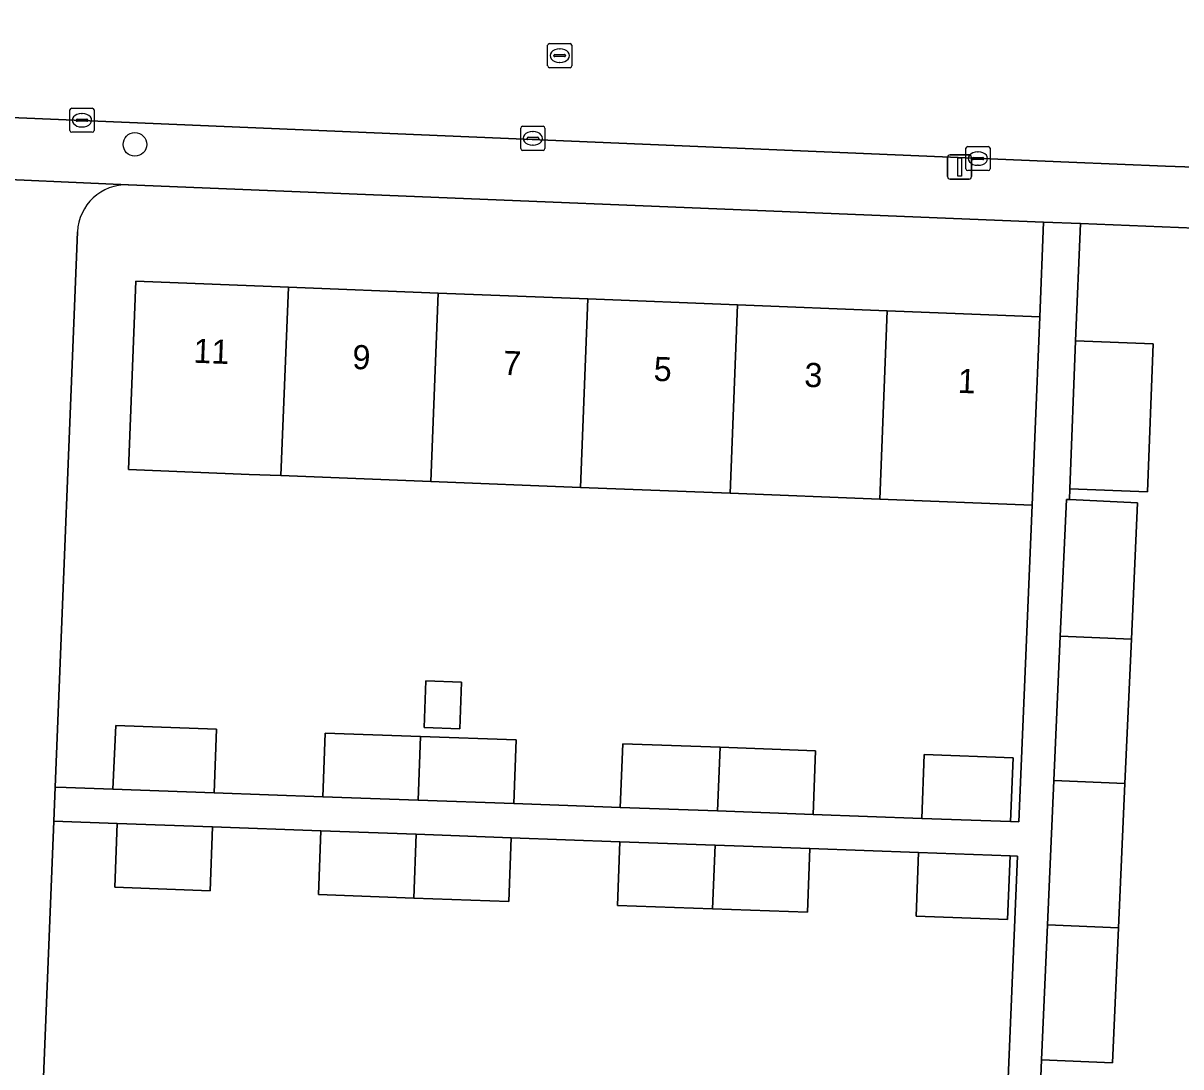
# Model space of a CAD drawing. Extents: x 160732 to 162107, y 387428 to 388479.
# Drawn here: x 161698.74 to 161746.7, y 387769.42 to 387812.66 of the extents above; entities that cross this region are included whole.
import ezdxf

# ---------------------------------------------------------------- set-up
doc = ezdxf.new("R2010")
doc.units = 0
for name, color, linetype in [('IMGEO_Boom', 7, 'Continuous'), ('IMGEO_Erf', 7, 'Continuous'), ('IMGEO_Kolk', 7, 'Continuous'), ('IMGEO_Lichtmast', 7, 'Continuous'), ('IMGEO_Pand', 7, 'Continuous'), ('IMGEO_Pand_nummerreeks', 7, 'Continuous'), ('IMGEO_Rijbaan_lokaal_open', 7, 'Continuous'), ('IMGEO_Rioolput', 7, 'Continuous'), ('IMGEO_Voetpad_open', 7, 'Continuous')]:
    doc.layers.add(name, color=color, linetype=linetype)

msp = doc.modelspace()

# ---------------------------------------------------------------- linework, layer by layer
at = {"layer": 'IMGEO_Boom'}
msp.add_circle((161703.37, 387807.64), 0.489, dxfattribs=at)
at = {"layer": 'IMGEO_Erf'}
for points in [[(161740.542, 387792.692), (161734.223, 387792.941), (161728.023, 387793.185), (161721.822, 387793.429), (161715.622, 387793.674), (161709.421, 387793.918), (161708.097, 387793.97), (161703.1, 387794.167), (161703.408, 387801.975), (161709.729, 387801.726), (161715.929, 387801.481), (161722.13, 387801.237), (161728.33, 387800.993), (161734.531, 387800.748), (161740.85, 387800.499), (161741.009, 387804.422), (161703.103, 387805.963)], [(161763.455, 387803.55), (161760.804, 387803.617), (161742.537, 387804.36), (161742.34, 387799.503), (161745.553, 387799.377), (161745.31, 387793.243), (161742.097, 387793.369), (161742.079, 387792.922), (161744.899, 387792.796), (161744.647, 387787.142), (161744.381, 387781.165), (161744.116, 387775.187), (161743.867, 387769.589), (161740.925, 387769.72), (161740.174, 387751.01), (161761.233, 387750.165)], [(161700.991, 387804.015), (161700.063, 387781.016), (161700.524, 387780.997), (161702.462, 387780.927), (161702.58, 387783.567), (161706.755, 387783.416), (161706.66, 387780.776), (161711.158, 387780.613), (161711.253, 387783.254), (161715.207, 387783.112), (161719.157, 387782.969), (161719.062, 387780.328), (161721.302, 387780.247), (161723.474, 387780.169), (161723.577, 387782.81), (161727.609, 387782.664), (161731.56, 387782.522), (161731.465, 387779.881), (161735.962, 387779.719), (161736.058, 387782.36), (161739.757, 387782.226), (161739.639, 387779.586), (161739.99, 387779.571), (161740.542, 387792.692)], [(161739.377, 387765.011), (161739.93, 387778.157), (161739.63, 387778.17), (161739.512, 387775.53), (161735.735, 387775.666), (161735.83, 387778.307), (161731.333, 387778.469), (161731.237, 387775.828), (161727.297, 387775.97), (161723.357, 387776.112), (161723.452, 387778.753), (161718.955, 387778.915), (161718.859, 387776.274), (161714.92, 387776.417), (161710.98, 387776.559), (161711.075, 387779.2), (161706.578, 387779.362), (161706.482, 387776.721), (161702.535, 387776.864), (161702.63, 387779.505), (161700.006, 387779.602), (161699.012, 387754.972), (161698.935, 387753.985)]]:
    msp.add_lwpolyline(points, dxfattribs=at)
msp.add_lwpolyline([(161716.827, 387783.43), (161715.353, 387783.483), (161715.423, 387785.412), (161716.897, 387785.359)], close=True, dxfattribs=at)
msp.add_arc((161703.022, 387803.931), 2.033, 87.7278, 177.6458, dxfattribs=at)
at = {"layer": 'IMGEO_Kolk'}
for p, q in [((161700.751, 387809.141), (161701.603, 387809.141)), ((161700.676, 387808.215), (161700.676, 387809.067)), ((161700.935, 387808.635), (161700.935, 387808.647)), ((161700.978, 387808.684), (161701.376, 387808.684)), ((161701.164, 387808.921), (161701.189, 387808.921)), ((161701.419, 387808.647), (161701.419, 387808.635)), ((161701.677, 387809.067), (161701.677, 387808.215)), ((161701.373, 387808.598), (161700.975, 387808.598)), ((161701.187, 387808.361), (161701.162, 387808.361)), ((161719.354, 387807.465), (161719.354, 387808.317)), ((161719.429, 387808.391), (161720.281, 387808.391)), ((161719.842, 387808.171), (161719.867, 387808.171)), ((161720.355, 387808.317), (161720.355, 387807.465)), ((161701.603, 387808.141), (161700.751, 387808.141)), ((161719.613, 387807.885), (161719.613, 387807.897)), ((161720.051, 387807.848), (161719.653, 387807.848)), ((161719.656, 387807.934), (161720.054, 387807.934)), ((161720.097, 387807.897), (161720.097, 387807.885)), ((161720.281, 387807.391), (161719.429, 387807.391)), ((161719.865, 387807.611), (161719.84, 387807.611)), ((161737.792, 387806.627), (161737.792, 387807.479)), ((161737.867, 387807.553), (161738.719, 387807.553)), ((161738.28, 387807.333), (161738.305, 387807.333)), ((161738.793, 387807.479), (161738.793, 387806.627)), ((161738.051, 387807.047), (161738.051, 387807.059)), ((161738.489, 387807.01), (161738.091, 387807.01)), ((161738.094, 387807.096), (161738.492, 387807.096)), ((161738.303, 387806.773), (161738.278, 387806.773)), ((161738.535, 387807.059), (161738.535, 387807.047)), ((161738.719, 387806.553), (161737.867, 387806.553))]:
    msp.add_line(p, q, dxfattribs=at)
for points in [[(161700.751, 387809.141), (161701.603, 387809.141)], [(161700.676, 387808.215), (161700.676, 387809.067)], [(161701.677, 387809.067), (161701.677, 387808.215)], [(161719.354, 387807.465), (161719.354, 387808.317)], [(161719.429, 387808.391), (161720.281, 387808.391)], [(161720.355, 387808.317), (161720.355, 387807.465)], [(161701.603, 387808.141), (161700.751, 387808.141)], [(161720.281, 387807.391), (161719.429, 387807.391)], [(161737.792, 387806.627), (161737.792, 387807.479)], [(161737.867, 387807.553), (161738.719, 387807.553)], [(161738.793, 387807.479), (161738.793, 387806.627)], [(161738.719, 387806.553), (161737.867, 387806.553)]]:
    msp.add_lwpolyline(points, dxfattribs=at)
for centre, radius, start, end in [((161700.753, 387809.065), 0.0765, 91.552, 178.448), ((161700.753, 387809.065), 0.0765, 91.552, 178.448), ((161701.601, 387809.065), 0.0765, 1.552, 88.448), ((161701.601, 387809.065), 0.0765, 1.552, 88.448), ((161700.975, 387808.644), 0.0403, 85.8775, 175.7526), ((161700.972, 387808.634), 0.0366, 178.938, 274.7102), ((161701.376, 387808.641), 0.043, 264.8664, 352.4533), ((161701.38, 387808.646), 0.0386, 1.7309, 96.639), ((161700.753, 387808.217), 0.0765, 181.552, 268.448), ((161700.753, 387808.217), 0.0765, 181.552, 268.448), ((161701.601, 387808.217), 0.0765, 271.552, 358.448), ((161701.601, 387808.217), 0.0765, 271.552, 358.448), ((161719.431, 387808.315), 0.0765, 91.552, 178.448), ((161719.431, 387808.315), 0.0765, 91.552, 178.448), ((161720.279, 387808.315), 0.0765, 1.552, 88.448), ((161720.279, 387808.315), 0.0765, 1.552, 88.448), ((161719.653, 387807.894), 0.0403, 85.8775, 175.7526), ((161719.65, 387807.884), 0.0366, 178.938, 274.7102), ((161720.054, 387807.891), 0.043, 264.8664, 352.4533), ((161720.058, 387807.896), 0.0386, 1.7309, 96.639), ((161719.431, 387807.467), 0.0765, 181.552, 268.448), ((161719.431, 387807.467), 0.0765, 181.552, 268.448), ((161720.279, 387807.467), 0.0765, 271.552, 358.448), ((161720.279, 387807.467), 0.0765, 271.552, 358.448), ((161737.869, 387807.477), 0.0765, 91.552, 178.448), ((161737.869, 387807.477), 0.0765, 91.552, 178.448), ((161738.717, 387807.477), 0.0765, 1.552, 88.448), ((161738.717, 387807.477), 0.0765, 1.552, 88.448), ((161738.091, 387807.056), 0.0403, 85.8775, 175.7526), ((161738.088, 387807.046), 0.0366, 178.938, 274.7102), ((161738.492, 387807.053), 0.043, 264.8664, 352.4533), ((161738.496, 387807.058), 0.0386, 1.7309, 96.639), ((161737.869, 387806.629), 0.0765, 181.552, 268.448), ((161737.869, 387806.629), 0.0765, 181.552, 268.448), ((161738.717, 387806.629), 0.0765, 271.552, 358.448), ((161738.717, 387806.629), 0.0765, 271.552, 358.448)]:
    msp.add_arc(centre, radius, start, end, dxfattribs=at)
for centre, major_axis, ratio, start_param, end_param in [((161701.163, 387808.641), (-0.387, 0.002), 0.722429, 4.712389, 7.853982), ((161701.188, 387808.641), (-0.39, 0.002), 0.717154, 1.570796, 4.712389), ((161719.841, 387807.891), (-0.387, 0.002), 0.722429, 4.712389, 7.853982), ((161719.866, 387807.891), (-0.39, 0.002), 0.717154, 1.570796, 4.712389), ((161738.279, 387807.053), (-0.387, 0.002), 0.722429, 4.712389, 7.853982), ((161738.304, 387807.053), (-0.39, 0.002), 0.717154, 1.570796, 4.712389)]:
    msp.add_ellipse(centre, major_axis=major_axis, ratio=ratio, start_param=start_param, end_param=end_param, dxfattribs=at)
at = {"layer": 'IMGEO_Lichtmast'}
for p, q in [((161737.136, 387807.204), (161737.926, 387807.204)), ((161737.926, 387807.204), (161737.136, 387807.204)), ((161737.036, 387806.304), (161737.036, 387807.104)), ((161737.036, 387807.104), (161737.036, 387806.304)), ((161738.026, 387807.104), (161738.026, 387806.304)), ((161738.026, 387806.304), (161738.026, 387807.104)), ((161737.926, 387806.204), (161737.136, 387806.204)), ((161737.136, 387806.204), (161737.926, 387806.204))]:
    msp.add_line(p, q, dxfattribs=at)
msp.add_lwpolyline([(161737.456, 387807.079), (161737.606, 387807.079), (161737.606, 387806.329), (161737.456, 387806.329), (161737.456, 387807.079)], dxfattribs=at)
for centre, start, end in [((161737.136, 387807.104), 90, 180), ((161737.136, 387807.104), 90, 180), ((161737.926, 387807.104), 0, 90), ((161737.926, 387807.104), 360, 90), ((161737.136, 387806.304), 180, 270), ((161737.136, 387806.304), 180, 270), ((161737.926, 387806.304), 270, 0), ((161737.926, 387806.304), 270, 0)]:
    msp.add_arc(centre, 0.1, start, end, dxfattribs=at)
at = {"layer": 'IMGEO_Pand'}
for points in [[(161709.729, 387801.726), (161703.408, 387801.975), (161703.1, 387794.167), (161708.097, 387793.97), (161709.421, 387793.918)], [(161715.929, 387801.481), (161709.729, 387801.726), (161709.421, 387793.918), (161715.622, 387793.674)], [(161722.13, 387801.237), (161715.929, 387801.481), (161715.622, 387793.674), (161721.822, 387793.429)], [(161728.33, 387800.993), (161722.13, 387801.237), (161721.822, 387793.429), (161728.023, 387793.185)], [(161728.023, 387793.185), (161734.223, 387792.941), (161734.531, 387800.748), (161728.33, 387800.993)], [(161734.223, 387792.941), (161740.542, 387792.692), (161740.653, 387795.503), (161740.85, 387800.499), (161734.531, 387800.748)], [(161745.553, 387799.377), (161742.34, 387799.503), (161742.097, 387793.369), (161745.31, 387793.243)], [(161744.899, 387792.796), (161742.079, 387792.922), (161741.957, 387792.927), (161741.705, 387787.264), (161744.647, 387787.142)], [(161744.647, 387787.142), (161741.705, 387787.264), (161741.439, 387781.288), (161744.381, 387781.165)], [(161715.353, 387783.483), (161716.827, 387783.43), (161716.897, 387785.359), (161715.423, 387785.412)], [(161702.58, 387783.567), (161702.462, 387780.927), (161706.66, 387780.776), (161706.755, 387783.416)], [(161715.207, 387783.112), (161711.253, 387783.254), (161711.158, 387780.613), (161715.103, 387780.471)], [(161715.207, 387783.112), (161715.103, 387780.471), (161719.062, 387780.328), (161719.157, 387782.969)], [(161727.609, 387782.664), (161723.577, 387782.81), (161723.474, 387780.169), (161727.506, 387780.024)], [(161727.609, 387782.664), (161727.506, 387780.024), (161731.465, 387779.881), (161731.56, 387782.522)], [(161739.757, 387782.226), (161736.058, 387782.36), (161735.962, 387779.719), (161739.639, 387779.586)], [(161744.381, 387781.165), (161741.439, 387781.288), (161741.173, 387775.31), (161744.116, 387775.187)], [(161706.578, 387779.362), (161702.63, 387779.505), (161702.535, 387776.864), (161706.482, 387776.721)], [(161715.025, 387779.057), (161711.075, 387779.2), (161710.98, 387776.559), (161714.92, 387776.417)], [(161718.955, 387778.915), (161715.025, 387779.057), (161714.92, 387776.417), (161718.859, 387776.274)], [(161727.402, 387778.611), (161723.452, 387778.753), (161723.357, 387776.112), (161727.297, 387775.97)], [(161731.333, 387778.469), (161727.402, 387778.611), (161727.297, 387775.97), (161731.237, 387775.828)], [(161739.63, 387778.17), (161735.83, 387778.307), (161735.735, 387775.666), (161739.512, 387775.53)], [(161744.116, 387775.187), (161741.173, 387775.31), (161740.925, 387769.72), (161743.867, 387769.589)]]:
    msp.add_lwpolyline(points, close=True, dxfattribs=at)
at = {"layer": 'IMGEO_Rijbaan_lokaal_open'}
msp.add_lwpolyline([(161636.304, 387811.344), (161640.411, 387811.175), (161656.698, 387810.505), (161742.061, 387806.898), (161746.058, 387806.738), (161757.711, 387806.339), (161764.654, 387806.046), (161764.962, 387812.924), (161759.329, 387813.11), (161745.532, 387813.54), (161741.724, 387813.702), (161701.753, 387815.402)], dxfattribs=at)
at = {"layer": 'IMGEO_Rioolput'}
for p, q in [((161720.468, 387810.893), (161720.468, 387811.745)), ((161720.543, 387811.819), (161721.395, 387811.819)), ((161720.956, 387811.599), (161720.981, 387811.599)), ((161721.469, 387811.745), (161721.469, 387810.893)), ((161720.727, 387811.313), (161720.727, 387811.325)), ((161721.165, 387811.276), (161720.767, 387811.276)), ((161720.77, 387811.362), (161721.168, 387811.362)), ((161720.979, 387811.039), (161720.954, 387811.039)), ((161721.211, 387811.325), (161721.211, 387811.313)), ((161721.395, 387810.819), (161720.543, 387810.819))]:
    msp.add_line(p, q, dxfattribs=at)
for points in [[(161720.468, 387810.893), (161720.468, 387811.745)], [(161720.543, 387811.819), (161721.395, 387811.819)], [(161721.469, 387811.745), (161721.469, 387810.893)], [(161721.395, 387810.819), (161720.543, 387810.819)]]:
    msp.add_lwpolyline(points, dxfattribs=at)
for centre, radius, start, end in [((161720.545, 387811.743), 0.0765, 91.552, 178.448), ((161720.545, 387811.743), 0.0765, 91.552, 178.448), ((161721.393, 387811.743), 0.0765, 1.552, 88.448), ((161721.393, 387811.743), 0.0765, 1.552, 88.448), ((161720.767, 387811.322), 0.0403, 85.8775, 175.7526), ((161720.764, 387811.312), 0.0366, 178.938, 274.7102), ((161721.168, 387811.319), 0.043, 264.8664, 352.4533), ((161721.172, 387811.324), 0.0386, 1.7309, 96.639), ((161720.545, 387810.895), 0.0765, 181.552, 268.448), ((161720.545, 387810.895), 0.0765, 181.552, 268.448), ((161721.393, 387810.895), 0.0765, 271.552, 358.448), ((161721.393, 387810.895), 0.0765, 271.552, 358.448)]:
    msp.add_arc(centre, radius, start, end, dxfattribs=at)
for centre, major_axis, ratio, start_param, end_param in [((161720.955, 387811.319), (-0.387, 0.002), 0.722429, 4.712389, 7.853982), ((161720.98, 387811.319), (-0.39, 0.002), 0.717154, 1.570796, 4.712389)]:
    msp.add_ellipse(centre, major_axis=major_axis, ratio=ratio, start_param=start_param, end_param=end_param, dxfattribs=at)
at = {"layer": 'IMGEO_Voetpad_open'}
for points in [[(161765.49, 387801.685), (161766.459, 387805.946), (161764.654, 387806.046), (161757.711, 387806.339), (161746.058, 387806.738), (161742.061, 387806.898), (161656.698, 387810.505)], [(161660.045, 387807.756), (161696.242, 387806.269), (161696.292, 387806.27), (161703.084, 387805.965), (161703.103, 387805.963), (161741.009, 387804.422), (161742.537, 387804.36), (161760.804, 387803.617), (161763.455, 387803.55)], [(161703.103, 387805.963), (161703.084, 387805.965), (161696.292, 387806.27), (161696.242, 387806.269)], [(161740.174, 387751.01), (161740.925, 387769.72), (161741.173, 387775.31), (161741.439, 387781.288), (161741.705, 387787.264), (161741.957, 387792.927), (161742.079, 387792.922), (161742.097, 387793.369), (161742.34, 387799.503), (161742.537, 387804.36), (161741.009, 387804.422), (161740.85, 387800.499), (161740.653, 387795.503), (161740.542, 387792.692), (161739.99, 387779.571), (161739.639, 387779.586), (161735.962, 387779.719), (161731.465, 387779.881), (161727.506, 387780.024), (161723.474, 387780.169), (161721.302, 387780.247), (161719.062, 387780.328), (161715.103, 387780.471), (161711.158, 387780.613), (161706.66, 387780.776), (161702.462, 387780.927), (161700.524, 387780.997), (161700.063, 387781.016), (161700.006, 387779.602), (161702.63, 387779.505), (161706.578, 387779.362), (161711.075, 387779.2), (161715.025, 387779.057), (161718.955, 387778.915), (161723.452, 387778.753), (161727.402, 387778.611), (161731.333, 387778.469), (161735.83, 387778.307), (161739.63, 387778.17), (161739.93, 387778.157), (161739.377, 387765.011)], [(161700.006, 387779.602), (161700.063, 387781.016), (161700.991, 387804.015)], [(161698.935, 387753.985), (161699.012, 387754.972), (161700.006, 387779.602)]]:
    msp.add_lwpolyline(points, dxfattribs=at)
msp.add_arc((161703.022, 387803.931), 2.033, 87.7278, 177.6458, dxfattribs=at)

# ---------------------------------------------------------------- texts
at = {"layer": 'IMGEO_Pand_nummerreeks'}
for s, p in [('11', (161705.778, 387798.598)), ('9', (161712.364, 387798.339)), ('7', (161718.605, 387798.093)), ('5', (161724.845, 387797.847)), ('3', (161731.085, 387797.601)), ('1', (161737.44, 387797.351))]:
    msp.add_text(s, height=1, rotation=357.7425, dxfattribs=at).set_placement(p)

doc.saveas('drawing.dxf')
